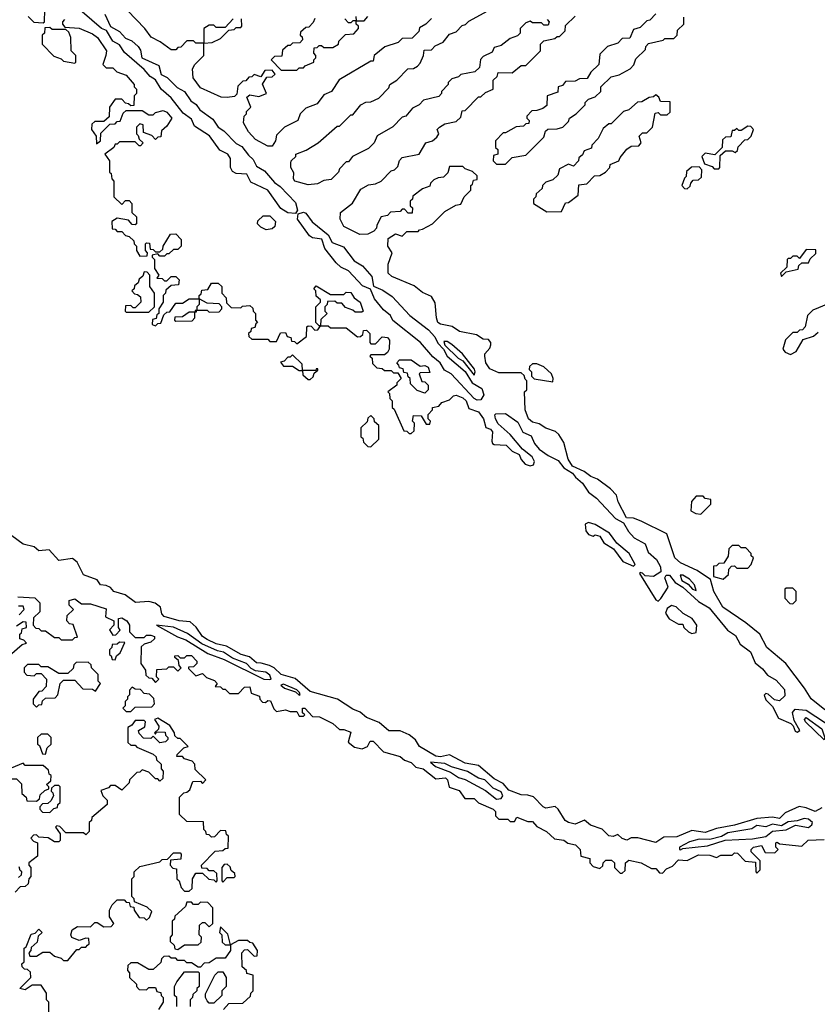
# Model space of a CAD drawing. Extents: x 2769579 to 2883812, y 684207 to 828660.
# Tile 298 of 505: x 2815720 to 2819274, y 765415 to 769804. Entities that reach past the tile are written whole.
import ezdxf

# ---------------------------------------------------------------- set-up
doc = ezdxf.new("R2010")
doc.units = 0

msp = doc.modelspace()

# ---------------------------------------------------------------- linework, layer by layer
at = {"layer": '0CON02XD'}
for points in [[(2815758.3, 769818.3), (2815783, 769793), (2815825, 769790), (2815830, 769795), (2815831.7, 769848.3)], [(2816098.8, 769828.8), (2816123.9, 769773.9), (2816165, 769751.5), (2816191.5, 769721.5), (2816220.2, 769710.2), (2816248.6, 769685), (2816258.9, 769668.9), (2816264.1, 769634.1), (2816340, 769600), (2816350.5, 769560.5), (2816376.7, 769546.7), (2816421.8, 769501.8), (2816454, 769484), (2816482.7, 769442.7), (2816506, 769426), (2816523.2, 769403.2), (2816580.5, 769360.5), (2816604.2, 769325), (2816629.1, 769309.1), (2816685, 769252.5), (2816709.6, 769239.6), (2816739.7, 769199.7), (2816760.7, 769180.7), (2816775, 769151.4), (2816810.8, 769130.8), (2816855, 769078.6), (2816880.9, 769060.9), (2816948.8, 768988.8), (2816958, 768955), (2816949.5, 768940.5), (2816915, 768943.1), (2816882.9, 768962.9), (2816825.8, 769045), (2816750, 769080), (2816732.5, 769115), (2816685, 769118.8), (2816668, 769128), (2816658.8, 769145), (2816658.6, 769185), (2816648, 769205), (2816612.5, 769222.5), (2816566.4, 769286.4), (2816499.5, 769329.5), (2816485, 769361.2), (2816448.3, 769388.3), (2816395.4, 769455.4), (2816350.8, 769495), (2816325, 769536.7), (2816301.7, 769551.7), (2816275, 769582), (2816187.4, 769657.4), (2816165, 769692.5), (2816135, 769708.8), (2816106.2, 769756.2), (2816084.4, 769764.4), (2815998.8, 769838.8)], [(2816671.7, 769808.3), (2816635, 769770), (2816595, 769770), (2816585, 769780), (2816565, 769780), (2816540, 769765), (2816540, 769700), (2816505, 769700), (2816495, 769710), (2816465, 769710), (2816438.3, 769681.7), (2816425, 769680), (2816415, 769670), (2816395, 769670), (2816346.1, 769706.1), (2816306.1, 769726.1), (2816277.5, 769765), (2816200, 769845)], [(2817555, 769810), (2817530, 769785), (2817501.7, 769768.3), (2817498.3, 769751.7), (2817468.3, 769721.7), (2817425, 769720), (2817407, 769703), (2817347, 769683), (2817300, 769645), (2817295, 769620), (2817285, 769620), (2817143.6, 769536.4), (2817110, 769485), (2817075, 769470), (2817045, 769430), (2816995, 769410), (2816970, 769385), (2816960, 769355), (2816923.3, 769336.7), (2816900, 769325), (2816865, 769290), (2816860, 769265), (2816845, 769240), (2816825, 769240), (2816770.7, 769270.7), (2816740, 769305), (2816717.5, 769345), (2816720, 769375), (2816730, 769385), (2816730, 769395), (2816750, 769415), (2816731.7, 769458.3), (2816745, 769470), (2816785, 769462.5), (2816820, 769475), (2816802.5, 769517.5), (2816821.7, 769548.3), (2816845, 769550), (2816858.3, 769561.7), (2816845, 769580), (2816811.7, 769578.3), (2816795, 769550), (2816765, 769560), (2816755, 769550), (2816741.7, 769548.3), (2816728.3, 769531.7), (2816715, 769530), (2816691.7, 769508.3), (2816688.3, 769471.7), (2816677.5, 769462.5), (2816645, 769457.5), (2816618.3, 769458.3), (2816525, 769500.8), (2816492.5, 769545), (2816490, 769585), (2816500, 769605), (2816540, 769645), (2816540, 769700), (2816577, 769703), (2816615, 769720), (2816651.7, 769758.3), (2816675, 769760), (2816685, 769770), (2816705, 769770), (2816710, 769775), (2816708.3, 769808.3)], [(2817035, 769810), (2817028.3, 769791.7), (2817008.3, 769771.7), (2816995, 769770), (2816971.7, 769748.3), (2816970, 769735), (2816978.3, 769728.3), (2816980, 769715), (2816968.3, 769701.7), (2816935, 769700), (2816925, 769690), (2816915, 769690), (2816891.7, 769668.3), (2816888.3, 769641.7), (2816855, 769640), (2816840, 769625), (2816885, 769580), (2816955, 769580)], [(2818070, 769805), (2818080, 769795), (2818075, 769780), (2818055, 769780), (2818045, 769790), (2818005, 769790), (2817995, 769797.5), (2817975, 769790), (2817950, 769765), (2817950, 769745), (2817938.3, 769731.7), (2817905, 769720), (2817865, 769690), (2817835, 769680), (2817825, 769660), (2817785, 769640), (2817773, 769627), (2817768.3, 769591.7), (2817748.3, 769571.7), (2817685, 769560), (2817675, 769550), (2817645, 769540), (2817630, 769525), (2817630, 769515), (2817600, 769485), (2817600, 769475), (2817588.3, 769461.7), (2817520, 769445), (2817500, 769425), (2817470.7, 769409.3), (2817440, 769375), (2817425, 769370), (2817383, 769327), (2817313.6, 769286.4), (2817300, 769255), (2817275, 769230), (2817202.5, 769195), (2817185, 769170), (2817175, 769170), (2817145, 769140), (2817140, 769125), (2817108.3, 769091.7), (2817075, 769087.5), (2817047, 769073), (2817005, 769067.5), (2816946.7, 769085), (2816940, 769095), (2816941.7, 769121.7), (2816927.5, 769145), (2816927.5, 769165), (2816930, 769175), (2816950, 769195), (2816950, 769205), (2816996.7, 769223.3), (2817050, 769255), (2817135, 769330), (2817145, 769330), (2817195, 769380), (2817205, 769380), (2817240, 769425), (2817263, 769437), (2817285, 769437.5), (2817320, 769455), (2817365, 769500), (2817370, 769515), (2817400, 769535), (2817450, 769585), (2817475, 769587.5), (2817493, 769597), (2817505, 769610), (2817520, 769645), (2817521.7, 769668.3), (2817555, 769670), (2817571.7, 769688.3), (2817606.4, 769703.6), (2817635, 769740), (2817665, 769750), (2817691.7, 769778.3), (2817707, 769783), (2817721.7, 769798.3), (2817806.4, 769843.6)], [(2816955, 769580), (2816965, 769590), (2816985, 769590), (2816991.7, 769598.3), (2817030, 769615), (2817030, 769625), (2817040, 769635), (2817040, 769645), (2817030, 769655), (2817031.7, 769678.3), (2817045, 769680), (2817055, 769690), (2817065, 769690), (2817075, 769680), (2817115, 769680), (2817140, 769695), (2817141.7, 769708.3), (2817171.7, 769738.3), (2817208.3, 769741.7), (2817230, 769765), (2817230, 769775), (2817220, 769785), (2817220, 769800), (2817255, 769800), (2817271.7, 769818.3)], [(2819307.7, 766727.7), (2819246.1, 766776.1), (2819216.7, 766825), (2819133.9, 766933.9), (2819050, 767005), (2819017.5, 767065), (2818956.2, 767116.2), (2818853.3, 767185), (2818812.5, 767255), (2818798.3, 767308.3), (2818738.3, 767348.3), (2818665, 767383.8), (2818640, 767405), (2818603, 767513), (2818488.8, 767568.8), (2818455, 767582), (2818424.1, 767584.1), (2818387.5, 767655), (2818380, 767685), (2818353, 767713), (2818295, 767756.7), (2818265, 767767.5), (2818235, 767790), (2818183.9, 767813.9), (2818163.3, 767845), (2818145, 767920), (2818122.5, 767955), (2818108.3, 767968.3), (2818064.1, 767984.1), (2818035, 768003.3), (2818005, 768010), (2817986.7, 768025), (2817972.5, 768065), (2817970, 768145), (2817980, 768155), (2817980, 768195), (2817971.7, 768201.7), (2817968.3, 768218.3), (2817955, 768230), (2817855, 768230), (2817815, 768247.5), (2817797.5, 768275), (2817792.5, 768305), (2817792.5, 768315), (2817815, 768340), (2817820, 768355), (2817820, 768365), (2817808.3, 768378.3), (2817785, 768380), (2817755, 768400), (2817680, 768415), (2817646.4, 768436.4), (2817595, 768446.7), (2817583.3, 768455), (2817576.7, 768475), (2817571.7, 768541.7), (2817555, 768570), (2817515, 768587.5), (2817478.3, 768618.3), (2817378.8, 768658.8), (2817362.5, 768675), (2817362.5, 768715), (2817380, 768765), (2817360, 768795), (2817361.7, 768828.3), (2817395, 768850), (2817425, 768840), (2817445, 768860), (2817495, 768860), (2817501.7, 768868.3), (2817515, 768870), (2817560, 768895), (2817615, 768950), (2817663, 768977), (2817685, 768982.5), (2817700, 769015), (2817730, 769045), (2817730, 769065), (2817738.3, 769071.7), (2817741.7, 769088.3), (2817758.3, 769091.7), (2817758.3, 769108.3), (2817738.3, 769128.3), (2817705, 769140), (2817695, 769150), (2817635, 769150), (2817628.3, 769121.7), (2817608.3, 769101.7), (2817585, 769100), (2817565, 769090), (2817550, 769075), (2817548.3, 769061.7), (2817515, 769050), (2817471.7, 769018.3), (2817470, 769005), (2817460, 768995), (2817460, 768975), (2817470, 768965), (2817468.3, 768941.7), (2817451.7, 768941.7), (2817435, 768960), (2817425, 768960), (2817415, 768950), (2817373, 768947), (2817358.3, 768931.7), (2817330, 768925), (2817311.7, 768888.3), (2817310, 768875), (2817298.3, 768861.7), (2817271.7, 768848.3), (2817235, 768847.5), (2817165, 768882.5), (2817147.5, 768915), (2817150, 768945), (2817203, 768987), (2817240.7, 769049.3), (2817275, 769067.5), (2817305, 769072.5), (2817330, 769085), (2817375, 769130), (2817390, 769135), (2817405, 769150), (2817413, 769177), (2817425, 769190), (2817500, 769205), (2817530, 769255), (2817560, 769265), (2817579.3, 769280.7), (2817587.5, 769295), (2817580, 769315), (2817590, 769325), (2817615, 769340), (2817665, 769350), (2817685, 769370), (2817691.7, 769398.3), (2817705, 769400), (2817765, 769460), (2817775, 769460), (2817795, 769480), (2817830, 769495), (2817830, 769535), (2817848.3, 769551.7), (2817851.7, 769568.3), (2817915, 769567.5), (2817955, 769600), (2817975, 769600), (2818040, 769665), (2818040, 769695), (2818055, 769710), (2818105, 769720), (2818115, 769730), (2818125, 769730), (2818150, 769755), (2818151.7, 769778.3), (2818195, 769820)], [(2817218.3, 769818.3), (2817220, 769800), (2817205, 769800), (2817195, 769790), (2817185, 769790), (2817168.3, 769808.3)], [(2818555, 769830), (2818528.3, 769801.7), (2818515, 769800), (2818485, 769770), (2818455, 769760), (2818438.3, 769721.7), (2818405, 769720), (2818385, 769700), (2818340, 769685), (2818305, 769650), (2818300, 769605), (2818265, 769570), (2818248.3, 769541.7), (2818215, 769540), (2818195, 769530), (2818151.7, 769528.3), (2818138.3, 769511.7), (2818120, 769505), (2818118.3, 769481.7), (2818070, 769465), (2818068.3, 769421.7), (2818051.7, 769408.3), (2818025, 769400), (2818001.7, 769398.3), (2817980, 769375), (2817980, 769365), (2817990, 769355), (2817988.3, 769341.7), (2817975, 769340), (2817965, 769330), (2817933, 769327), (2817885, 769300), (2817875, 769300), (2817840, 769265), (2817840, 769235), (2817850, 769225), (2817850, 769205), (2817831.7, 769198.3), (2817830, 769175), (2817845, 769160), (2817885, 769160)], [(2817885, 769160), (2817915, 769190), (2817975, 769200), (2818055, 769280), (2818063, 769307), (2818073, 769317), (2818115, 769317.5), (2818140, 769325), (2818165, 769350), (2818170, 769365), (2818200, 769385), (2818240, 769425), (2818240, 769435), (2818255, 769450), (2818285, 769460), (2818310, 769485), (2818310, 769505), (2818355, 769550), (2818391.7, 769558.3), (2818440, 769585), (2818457, 769603), (2818465, 769630), (2818508.3, 769671.7), (2818510, 769685), (2818521.7, 769698.3), (2818587, 769713), (2818595, 769720), (2818635, 769720), (2818650, 769735), (2818651.7, 769758.3), (2818680, 769785), (2818680, 769815)], [(2815965, 769610), (2815970, 769615), (2815970, 769645), (2815950, 769665), (2815947.5, 769725), (2815938.3, 769748.3), (2815925, 769760), (2815865, 769760), (2815855, 769770), (2815831.7, 769768.3), (2815830, 769745), (2815820, 769735), (2815820, 769695), (2815871.7, 769641.7), (2815905, 769630), (2815915, 769620), (2815965, 769610)], [(2815920, 769805), (2815910, 769795), (2815910, 769785), (2815921.7, 769771.7), (2815985, 769766.2), (2816045, 769741.2), (2816066.7, 769725), (2816106.7, 769665), (2816103.3, 769645), (2816090, 769605), (2816105, 769590), (2816135, 769590), (2816152.5, 769572.5), (2816195, 769557.5), (2816230, 769515), (2816230, 769505), (2816240, 769495), (2816240, 769475), (2816230, 769465), (2816228.3, 769421.7), (2816215, 769420), (2816205, 769430), (2816191.7, 769431.7), (2816175, 769450), (2816145, 769450), (2816120, 769415), (2816118.3, 769371.7), (2816095, 769350), (2816055, 769350), (2816041.7, 769338.3), (2816040, 769315), (2816060, 769285), (2816061.7, 769251.7), (2816080, 769265), (2816081.7, 769298.3), (2816121.7, 769338.3), (2816145, 769340), (2816155, 769350), (2816168.3, 769351.7), (2816181.7, 769388.3), (2816195, 769400), (2816265, 769400), (2816295, 769380), (2816315, 769380), (2816325, 769390), (2816359.3, 769399.3), (2816375, 769392.5), (2816397.5, 769365), (2816375, 769330), (2816351.7, 769308.3), (2816348.3, 769281.7), (2816335, 769280), (2816325, 769270), (2816308.3, 769288.3), (2816271.7, 769301.7), (2816270, 769335), (2816255, 769340), (2816240, 769325), (2816240, 769295), (2816248.3, 769288.3), (2816251.7, 769271.7), (2816270, 769255), (2816258.3, 769241.7), (2816251.7, 769241.7), (2816235, 769260), (2816165, 769260), (2816155, 769250), (2816145, 769250), (2816140, 769235), (2816100, 769205), (2816120, 769175), (2816120, 769125), (2816128.3, 769118.3), (2816130, 769095), (2816140, 769085), (2816140, 769015), (2816175, 768980), (2816191.7, 768998.3), (2816208.3, 768998.3), (2816220, 768985), (2816220, 768945), (2816240, 768925), (2816240, 768895), (2816235, 768890), (2816221.7, 768891.7), (2816205, 768910), (2816155, 768920), (2816130, 768905), (2816131.7, 768871.7), (2816145, 768870), (2816155, 768860), (2816175, 768860), (2816191.7, 768841.7), (2816208.3, 768838.3), (2816228.3, 768818.3), (2816230, 768805), (2816240, 768795), (2816240, 768775), (2816255, 768750), (2816288.3, 768751.7), (2816290, 768765), (2816280, 768775), (2816280, 768805), (2816285, 768810), (2816298.3, 768808.3), (2816301.7, 768781.7), (2816315, 768780), (2816325, 768770), (2816345, 768770), (2816358.3, 768781.7), (2816360, 768795), (2816391.7, 768848.3), (2816415, 768850), (2816440, 768825), (2816440, 768795), (2816425, 768780), (2816405, 768780), (2816385, 768760), (2816375, 768760), (2816365, 768750), (2816345, 768750), (2816335, 768760), (2816310, 768755), (2816310, 768745), (2816320, 768735), (2816320, 768695), (2816340, 768665), (2816331.7, 768651.7), (2816355, 768650), (2816365, 768640), (2816375, 768640), (2816395, 768660), (2816415, 768660), (2816430, 768645), (2816428.3, 768621.7), (2816395, 768620), (2816371.7, 768598.3), (2816370, 768585), (2816360, 768575), (2816360, 768545), (2816340, 768515), (2816340, 768495), (2816331.7, 768488.3), (2816328.3, 768471.7), (2816311.7, 768468.3), (2816310, 768445), (2816325, 768440), (2816335, 768450), (2816348.3, 768451.7), (2816361.7, 768488.3), (2816375, 768500), (2816388.3, 768501.7), (2816415, 768540), (2816445, 768540), (2816475, 768560), (2816520, 768560), (2816520, 768535), (2816510, 768525), (2816510, 768510), (2816501.7, 768508.3), (2816500, 768500), (2816475, 768500), (2816445, 768480), (2816411.7, 768478.3), (2816410, 768465), (2816415, 768460), (2816488.3, 768461.7), (2816500, 768475), (2816500, 768500), (2816508.3, 768501.7), (2816510, 768510), (2816555, 768510), (2816565, 768500), (2816608.3, 768501.7), (2816620, 768515), (2816620, 768525), (2816608.3, 768538.3), (2816555, 768540), (2816520, 768560), (2816520, 768575), (2816528.3, 768581.7), (2816531.7, 768598.3), (2816558.3, 768601.7), (2816575, 768630), (2816605, 768630), (2816620, 768615), (2816620, 768585), (2816640, 768565), (2816641.7, 768541.7), (2816661.7, 768521.7), (2816705, 768520), (2816713, 768527), (2816745, 768530), (2816758.3, 768518.3), (2816760, 768505), (2816770, 768495), (2816770, 768465), (2816780, 768455), (2816771.7, 768448.3), (2816768.3, 768431.7), (2816751.7, 768428.3), (2816750, 768415), (2816740, 768405), (2816741.7, 768391.7), (2816755, 768380), (2816825, 768380), (2816835, 768370), (2816865, 768370), (2816881.7, 768408.3), (2816905, 768410), (2816911.7, 768391.7), (2816928.3, 768388.3), (2816931.7, 768371.7), (2816945, 768370), (2816955, 768360), (2816998.3, 768391.7), (2817000, 768435), (2817005, 768440), (2817018.3, 768438.3), (2817035, 768420), (2817048.3, 768421.7), (2817060, 768440), (2817095, 768440), (2817105, 768430), (2817175, 768430), (2817225, 768390), (2817238.3, 768391.7), (2817248.3, 768401.7), (2817251.7, 768418.3), (2817265, 768420), (2817280, 768405), (2817280, 768365), (2817285, 768360), (2817305, 768360), (2817335, 768390), (2817358.3, 768388.3), (2817367.5, 768375), (2817366.7, 768335), (2817359.3, 768320.7), (2817345, 768310), (2817285, 768310), (2817280, 768305), (2817290, 768295), (2817291.7, 768271.7), (2817311.7, 768251.7), (2817335, 768250), (2817345, 768240), (2817375, 768240), (2817385, 768230), (2817405, 768230), (2817420, 768205), (2817400, 768185), (2817400, 768175), (2817360, 768145), (2817368.3, 768138.3), (2817370, 768115), (2817380, 768105), (2817380, 768075), (2817388.3, 768068.3), (2817431.7, 767971.7), (2817445, 767970), (2817455, 767960), (2817465, 767960), (2817478.3, 767971.7), (2817480, 768005), (2817470, 768015), (2817475, 768040), (2817508.3, 768038.3), (2817531.7, 768001.7), (2817548.3, 768001.7), (2817550, 768015), (2817540, 768025), (2817540, 768045), (2817560, 768065), (2817560, 768075), (2817588.3, 768081.7), (2817601.7, 768098.3), (2817635, 768110), (2817653, 768127), (2817665, 768130), (2817695, 768118.8), (2817708.8, 768105), (2817721.7, 768071.7), (2817765, 768056.7), (2817786.7, 768025), (2817797, 767987), (2817818.3, 767978.3), (2817827.3, 767967.3), (2817823.3, 767925), (2817827.5, 767915), (2817835, 767910), (2817887.3, 767907.3), (2817915, 767881.2), (2817946.1, 767866.1), (2817954.3, 767844.3), (2817972.9, 767822.9), (2817995, 767816.2), (2818009.5, 767820.5), (2818014, 767835), (2818004.2, 767855), (2817960.3, 767890.3), (2817905.7, 767955), (2817852.5, 768002.5), (2817840, 768025), (2817837, 768043), (2817842, 768048), (2817885, 768048.9), (2817940.4, 768010.4), (2817962, 767965), (2817998.9, 767948.9), (2818014.6, 767914.6), (2818035, 767890), (2818075, 767861.4), (2818119.6, 767839.6), (2818145, 767806.2), (2818183.4, 767783.4), (2818196, 767765), (2818228.3, 767738.3), (2818255, 767698), (2818290.9, 767670.9), (2818375, 767580), (2818411.2, 767561.2), (2818432.6, 767522.6), (2818457.8, 767495), (2818507.1, 767467.1), (2818521.2, 767431.2), (2818557.5, 767397.5), (2818575.6, 767365), (2818577, 767343), (2818545, 767322.2), (2818507.5, 767325)], [(2818068.3, 768948.3), (2818135, 768950), (2818151.7, 768988.3), (2818165, 768990), (2818208.3, 769021.7), (2818211.7, 769068.3), (2818247, 769073), (2818281.7, 769108.3), (2818305, 769110), (2818330, 769125), (2818350, 769145), (2818351.7, 769158.3), (2818390, 769175), (2818395, 769190), (2818425, 769227.5), (2818445, 769240), (2818478.3, 769241.7), (2818490, 769255), (2818480, 769285), (2818495, 769300), (2818515, 769300), (2818540, 769325), (2818551.7, 769388.3), (2818565, 769390), (2818575, 769380), (2818605, 769380), (2818618.3, 769391.7), (2818618.3, 769438.3), (2818575, 769440), (2818568.3, 769458.3), (2818555, 769470), (2818545, 769460), (2818525, 769457.5), (2818491.7, 769438.3), (2818473, 769437), (2818435, 769402.5), (2818410, 769395), (2818355, 769340), (2818345, 769340), (2818320, 769320), (2818297.5, 769275), (2818270, 769245), (2818268.3, 769231.7), (2818235, 769220), (2818228.3, 769201.7), (2818211.7, 769188.3), (2818210, 769175), (2818188.3, 769151.7), (2818165, 769160), (2818125, 769140), (2818118.3, 769111.7), (2818095, 769090), (2818065, 769080), (2818050, 769065), (2818048.3, 769051.7), (2818021.7, 769028.3), (2818020, 769015), (2818010, 769005), (2818010, 768985), (2818068.3, 768948.3)], [(2818835, 769140), (2818840, 769145), (2818841.7, 769198.3), (2818865, 769220), (2818895, 769220), (2818908.3, 769211.7), (2818918.3, 769221.7), (2818921.7, 769238.3), (2818951.7, 769268.3), (2818965, 769270), (2818980, 769285), (2818990, 769315), (2818978.3, 769328.3), (2818965, 769330), (2818935, 769310), (2818925, 769310), (2818915, 769320), (2818905, 769310), (2818895, 769310), (2818888.3, 769281.7), (2818865, 769280), (2818851.7, 769268.3), (2818850, 769235), (2818828.3, 769211.7), (2818817.5, 769202.5), (2818775, 769210), (2818760, 769195), (2818771.7, 769161.7), (2818805, 769150), (2818815, 769140), (2818835, 769140)], [(2818695, 769050), (2818708.3, 769061.7), (2818710, 769075), (2818721.7, 769088.3), (2818745, 769090), (2818758.3, 769101.7), (2818760, 769135), (2818748.3, 769148.3), (2818713, 769147), (2818691.7, 769128.3), (2818690, 769105), (2818681.7, 769098.3), (2818670, 769065), (2818681.7, 769051.7), (2818695, 769050)], [(2817758.3, 768108.3), (2817745, 768115.8), (2817642, 768225), (2817612.4, 768242.4), (2817594.2, 768275), (2817561.3, 768301.3), (2817505.9, 768365.9), (2817383.3, 768463.3), (2817372.5, 768485), (2817341.1, 768511.1), (2817300.5, 768560.5), (2817283.8, 768603.8), (2817247.3, 768617.3), (2817185, 768684.2), (2817151.7, 768701.7), (2817130.8, 768720.8), (2817080, 768785), (2817065.7, 768825.7), (2817025, 768831.4), (2817011.4, 768841.4), (2816958.6, 768915), (2816960.7, 768939.3), (2816984.4, 768945.6), (2816995, 768942.2), (2817022.7, 768902.7), (2817094, 768845), (2817111.8, 768811.8), (2817162.5, 768792.5), (2817210.1, 768730.1), (2817247.6, 768707.6), (2817289.7, 768659.7), (2817295.9, 768615.9), (2817338.1, 768598.1), (2817379.7, 768569.7), (2817458.1, 768485), (2817541.5, 768421.5), (2817570.5, 768390.5), (2817583, 768363), (2817608.8, 768335), (2817624.6, 768304.6), (2817705.3, 768235.3), (2817736.2, 768186.2), (2817780, 768160), (2817787.9, 768132.1), (2817775, 768110), (2817758.3, 768108.3)], [(2816818.3, 768868.3), (2816795, 768880), (2816780, 768895), (2816781.7, 768908.3), (2816805, 768930), (2816835, 768930), (2816860, 768905), (2816857, 768883), (2816845, 768872.5), (2816818.3, 768868.3)], [(2819115, 768660), (2819135, 768680), (2819188.3, 768691.7), (2819191.7, 768708.3), (2819205, 768720), (2819235, 768720), (2819241.7, 768738.3), (2819268.3, 768761.7), (2819268.3, 768778.3), (2819225, 768780), (2819195, 768740), (2819185, 768750), (2819165, 768750), (2819155, 768740), (2819145, 768740), (2819140, 768735), (2819138.3, 768701.7), (2819110, 768675), (2819115, 768660)], [(2816295, 768500), (2816320, 768525), (2816320, 768585), (2816300, 768615), (2816300, 768665), (2816288.3, 768678.3), (2816275, 768680), (2816268.3, 768661.7), (2816251.7, 768648.3), (2816248.3, 768631.7), (2816231.7, 768618.3), (2816230, 768605), (2816220, 768595), (2816231.7, 768581.7), (2816245, 768580), (2816258.3, 768568.3), (2816260, 768545), (2816235, 768520), (2816225, 768520), (2816215, 768530), (2816191.7, 768528.3), (2816190, 768505), (2816195, 768500), (2816295, 768500)], [(2817060, 768440), (2817055, 768440), (2817040, 768455), (2817040, 768525), (2817060, 768545), (2817060, 768555), (2817041.7, 768571.7), (2817040, 768595), (2817030, 768605), (2817041.7, 768618.3), (2817105, 768580), (2817165, 768580), (2817175, 768590), (2817195, 768587.5), (2817210, 768565), (2817237.5, 768545), (2817250, 768505), (2817245, 768500), (2817215, 768500), (2817205, 768510), (2817171.7, 768521.7), (2817155, 768540), (2817135, 768540), (2817125, 768550), (2817091.7, 768548.3), (2817090, 768535), (2817080, 768525), (2817080, 768505), (2817090, 768495), (2817061.7, 768468.3), (2817060, 768440)], [(2819323, 768537), (2819255, 768510), (2819230, 768485), (2819220, 768435), (2819208.3, 768421.7), (2819195, 768420), (2819185, 768410), (2819165, 768410), (2819133, 768377), (2819120, 768335), (2819131.7, 768321.7), (2819155, 768312.5)], [(2819155, 768312.5), (2819180, 768325), (2819211.7, 768378.3), (2819257, 768393), (2819278.3, 768411.7)], [(2817745, 768220), (2817750, 768235), (2817745.9, 768245.9), (2817692.5, 768315), (2817646.1, 768356.1), (2817625, 768370), (2817610.7, 768369.3), (2817615, 768354), (2817673.8, 768295), (2817693.9, 768283.9), (2817745, 768220)], [(2817015, 768200), (2817028.3, 768211.7), (2817031.7, 768228.3), (2817048.3, 768241.7), (2817048.3, 768248.3), (2817041.7, 768248.3), (2817040, 768240), (2816980, 768240), (2816978.3, 768268.3), (2816935, 768310), (2816925, 768300), (2816915, 768300), (2816898.3, 768281.7), (2816881.7, 768278.3), (2816895, 768260), (2816935, 768260), (2816965, 768240), (2816980, 768240), (2816981.7, 768221.7), (2817005, 768200), (2817015, 768200)], [(2817525, 768140), (2817491.7, 768151.7), (2817461.7, 768181.7), (2817460, 768205), (2817451.7, 768211.7), (2817448.3, 768228.3), (2817431.7, 768231.7), (2817428.3, 768248.3), (2817411.7, 768251.7), (2817410, 768265), (2817400, 768275), (2817411.7, 768288.3), (2817465, 768287.5), (2817505, 768260), (2817525, 768262.5), (2817540, 768255), (2817548.3, 768231.7), (2817505, 768230), (2817500, 768225), (2817511.7, 768191.7), (2817525, 768190), (2817540, 768175), (2817540, 768155), (2817525, 768140)], [(2818095, 768190), (2818097.5, 768205), (2818090, 768225), (2818055, 768257.5), (2818025, 768270), (2818005, 768270), (2817991.7, 768258.3), (2817990, 768245), (2818000, 768235), (2818000, 768215), (2818013, 768203), (2818095, 768190)], [(2817285, 767900), (2817320, 767935), (2817320, 767995), (2817301.7, 768011.7), (2817300, 768025), (2817285, 768040), (2817271.7, 768028.3), (2817268.3, 768011.7), (2817240, 767985), (2817240, 767945), (2817248.3, 767938.3), (2817251.7, 767921.7), (2817271.7, 767901.7), (2817285, 767900)], [(2818755, 767600), (2818800, 767645), (2818800, 767665), (2818775, 767670), (2818765, 767680), (2818735, 767680), (2818713, 767657), (2818710, 767615), (2818733, 767603), (2818755, 767600)], [(2818455, 767367.5), (2818462.5, 767375), (2818436.2, 767425), (2818380.6, 767470.6), (2818348.8, 767515), (2818285, 767553.8), (2818255, 767562.5), (2818240, 767555), (2818242.5, 767525), (2818255, 767510), (2818275, 767502.5), (2818285, 767507.5), (2818305, 767502.5), (2818322.3, 767472.3), (2818366, 767446), (2818408.3, 767388.3), (2818455, 767367.5)], [(2819295, 766291.2), (2819265, 766273.8), (2819225, 766291.2), (2819193.9, 766296.1), (2819131.7, 766268.3), (2819105, 766244), (2819075, 766248.8), (2819005, 766244), (2818905, 766214), (2818825, 766198.8), (2818775, 766180.8), (2818715, 766190), (2818648.3, 766161.7), (2818590, 766160), (2818555, 766136.2), (2818475, 766156.7), (2818445, 766156.7), (2818425, 766146.7), (2818404.2, 766154.2), (2818385, 766172.5), (2818365, 766163.8), (2818345, 766166.7), (2818315.8, 766195.8), (2818264.1, 766214.1), (2818236.4, 766236.4), (2818195, 766218.8), (2818165, 766226), (2818151.2, 766235), (2818120, 766285), (2818106.1, 766296.1), (2818065, 766290), (2818053.3, 766295), (2818009.5, 766339.5), (2817985, 766348), (2817955, 766348.8), (2817900.3, 766370.3), (2817875, 766400), (2817835, 766420), (2817765, 766480), (2817705, 766490), (2817635, 766526.7), (2817595, 766517.5), (2817575, 766520.8), (2817501.2, 766565), (2817484.2, 766594.2), (2817456.1, 766616.1), (2817415, 766633.8), (2817365, 766634), (2817322, 766672), (2817265, 766694.2), (2817237, 766717), (2817205, 766730), (2817135.7, 766775.7), (2817015, 766810), (2816947.3, 766867.3), (2816885.8, 766885.8), (2816854.3, 766914.3), (2816832.5, 766925), (2816796.4, 766936.4), (2816775, 766936.7), (2816744.2, 766964.2), (2816707.5, 766975), (2816640.9, 767010.9), (2816595, 767021.4), (2816555, 767041.4), (2816534, 767055), (2816505.8, 767095.8), (2816479.5, 767119.5), (2816430, 767125), (2816364.1, 767144.1), (2816353.3, 767155), (2816347.5, 767185), (2816323.3, 767203.3), (2816295, 767210), (2816236.2, 767206.2), (2816190.7, 767240.7), (2816140, 767255), (2816125, 767272.5), (2816105, 767282.5), (2816080, 767285), (2816065, 767307.5), (2816005, 767330), (2815976.1, 767386.1), (2815955, 767402.5), (2815895, 767393.3), (2815851.7, 767441.7), (2815805, 767436.7), (2815783.9, 767453.9), (2815735, 767466.7), (2815685, 767503.3)], [(2818855, 767310), (2818878.3, 767331.7), (2818880, 767355), (2818891.7, 767368.3), (2818905, 767370), (2818915, 767360), (2818965, 767360), (2818980, 767375), (2818990, 767405), (2818980, 767415), (2818980, 767425), (2818955, 767450), (2818935, 767450), (2818925, 767460), (2818895, 767460), (2818880, 767445), (2818877, 767413), (2818858.3, 767381.7), (2818835, 767380), (2818825, 767370), (2818811.7, 767368.3), (2818811.7, 767321.7), (2818855, 767310)], [(2818507.5, 767325), (2818495, 767336.7), (2818485, 767340), (2818482.5, 767335), (2818555, 767217.5), (2818565, 767212.5), (2818576.2, 767223.8), (2818610, 767275), (2818594.2, 767315.8), (2818601.4, 767328.6), (2818615, 767327.5), (2818641.2, 767295), (2818675, 767274.3), (2818745, 767210), (2818791.9, 767181.9), (2818873.5, 767083.5), (2818909.1, 767059.1), (2818930, 767020), (2818976.1, 766986.1), (2818997.4, 766937.4), (2819030.5, 766910.5), (2819051.9, 766881.9), (2819090.5, 766860.5), (2819128.1, 766818.1), (2819129.2, 766790.8), (2819105, 766767.8), (2819083, 766773), (2819055, 766797.5), (2819045, 766800), (2819037, 766793), (2819045, 766772.5), (2819075, 766742.5), (2819100.7, 766690.7), (2819156.7, 766666.7), (2819166.7, 766656.7), (2819175, 766632.5), (2819185, 766627.5), (2819196.2, 766635), (2819170.5, 766680.5), (2819164.2, 766715.8), (2819175, 766730), (2819225, 766725.6), (2819310.4, 766670.4)], [(2818735, 767260), (2818727.5, 767285), (2818705, 767310), (2818675, 767328.8), (2818662.5, 767327.5), (2818671.2, 767305), (2818698, 767288), (2818717.5, 767265), (2818735, 767260)], [(2819165, 767200), (2819180, 767215), (2819180, 767255), (2819165, 767270), (2819135, 767270), (2819130, 767265), (2819130, 767225), (2819151.7, 767201.7), (2819165, 767200)], [(2815711.7, 767231.7), (2815787, 767227), (2815810, 767205), (2815810, 767165), (2815781.7, 767138.3), (2815780, 767105), (2815791.7, 767091.7), (2815805, 767090), (2815815, 767080), (2815835, 767080), (2815875, 767050), (2815895, 767050), (2815905, 767040), (2815955, 767040), (2815965, 767050), (2815978.3, 767051.7), (2815958.3, 767108.3), (2815941.7, 767111.7), (2815930, 767125), (2815931.7, 767148.3), (2815960, 767175), (2815940, 767195), (2815940, 767215), (2815965, 767222.5), (2815995, 767200), (2816035, 767200), (2816105, 767177.5), (2816101.7, 767141.7), (2816140, 767125), (2816140, 767105), (2816120, 767085), (2816135, 767060), (2816148.3, 767061.7), (2816167, 767083), (2816160, 767095), (2816160, 767135), (2816175, 767137.5), (2816197.5, 767125), (2816210, 767105), (2816210, 767075), (2816235, 767050), (2816275, 767050), (2816285, 767060), (2816305, 767060), (2816320, 767055), (2816320, 767045), (2816305, 767030), (2816275, 767020), (2816261.7, 767008.3), (2816260, 766935), (2816280, 766905), (2816281.7, 766881.7), (2816295, 766870), (2816308.3, 766868.3), (2816325, 766850), (2816340, 766865), (2816330, 766875), (2816331.7, 766908.3), (2816375, 766910), (2816385, 766920), (2816405, 766920), (2816425, 766900), (2816440, 766915), (2816430, 766925), (2816428.3, 766948.3), (2816411.7, 766961.7), (2816411.7, 766968.3), (2816425, 766970), (2816435, 766960), (2816455, 766960), (2816465, 766970), (2816485, 766970), (2816510, 766945), (2816510, 766935), (2816495, 766920), (2816471.7, 766918.3), (2816471.7, 766911.7), (2816505, 766880), (2816535, 766890), (2816551.7, 766871.7), (2816588.3, 766858.3), (2816600, 766845), (2816591.7, 766831.7), (2816615, 766830), (2816625, 766820), (2816635, 766820), (2816655, 766800), (2816695, 766800), (2816721.7, 766828.3), (2816745, 766830), (2816751.7, 766801.7), (2816788.3, 766788.3), (2816790, 766775), (2816801.7, 766761.7), (2816815, 766760), (2816825, 766770), (2816838.3, 766768.3), (2816851.7, 766731.7), (2816865, 766720), (2816905, 766727.5), (2816925, 766720), (2816955, 766720), (2816965, 766700), (2816985, 766700), (2816990, 766705), (2816980, 766715), (2816980, 766735), (2816990, 766735), (2817025, 766697.5), (2817055.9, 766695.9), (2817115, 766666.7), (2817145, 766640), (2817165, 766640), (2817195, 766627.5), (2817183, 766583), (2817211.7, 766561.7), (2817246.4, 766553.6), (2817270, 766565), (2817281.7, 766588.3), (2817295, 766588.8), (2817341.2, 766541.2), (2817415, 766520), (2817435, 766503.3), (2817465, 766492.5), (2817485, 766472.5), (2817517.5, 766465), (2817575, 766420), (2817617.5, 766425), (2817626.7, 766415), (2817633.6, 766383.6), (2817678.3, 766368.3), (2817703, 766333), (2817745, 766332.5), (2817765, 766312.5), (2817830, 766285), (2817840, 766275), (2817840, 766255), (2817855, 766240), (2817895, 766240), (2817905, 766230), (2817925, 766230), (2817935, 766250), (2817985, 766230), (2818005, 766230), (2818025, 766207.5), (2818067.5, 766185), (2818103, 766153), (2818145, 766146.2), (2818163, 766133), (2818196.1, 766126.1), (2818217.5, 766105), (2818220, 766075), (2818260, 766065), (2818260, 766045), (2818275, 766030), (2818305, 766020), (2818318.3, 766031.7), (2818320, 766045), (2818331.7, 766058.3), (2818357, 766057), (2818370, 766045), (2818370, 766025), (2818395, 766000), (2818405, 766000), (2818418.3, 766011.7), (2818420, 766045), (2818435, 766057.5), (2818490, 766045), (2818535, 766020), (2818555, 766020), (2818571.7, 766001.7), (2818585, 766000), (2818601.7, 766018.3), (2818629.3, 766030.7), (2818655, 766058.8), (2818695, 766056.7), (2818745, 766081.2), (2818795, 766080), (2818825, 766070), (2818845, 766080), (2818895, 766080), (2818905, 766090), (2818918.3, 766088.3), (2818953, 766053), (2818998.3, 766048.3), (2819000, 766005), (2819005, 766000), (2819020, 766015), (2819020, 766055), (2818980, 766095), (2818980, 766105), (2818990, 766115), (2819025, 766122.5), (2819041.7, 766091.7), (2819085, 766090), (2819100, 766105), (2819090, 766115), (2819090, 766135), (2819095, 766137.5), (2819105, 766130), (2819205, 766120), (2819233, 766147), (2819305, 766150)], [(2815718.3, 767151.7), (2815740, 767175), (2815735, 767190), (2815715, 767190)], [(2818715, 767067.5), (2818735, 767072.5), (2818738, 767105), (2818716.2, 767135), (2818677, 767157), (2818645, 767186.2), (2818625, 767192.5), (2818605, 767180), (2818598.3, 767158.3), (2818613.6, 767133.6), (2818655, 767110), (2818675, 767110), (2818680, 767095), (2818700, 767075), (2818715, 767067.5)], [(2815675, 766970), (2815731.7, 767018.3), (2815750, 767025), (2815738.3, 767038.3), (2815720, 767045), (2815720, 767065), (2815728.3, 767071.7), (2815731.7, 767088.3), (2815750, 767095), (2815748.3, 767118.3), (2815735, 767120), (2815705, 767100)], [(2816835, 766862.5), (2816840, 766865), (2816835, 766882.5), (2816817.5, 766895), (2816771.2, 766901.2), (2816751.7, 766911.7), (2816730, 766935), (2816668.3, 766958.3), (2816627.5, 766985), (2816600.8, 766990.8), (2816532, 767022), (2816467.7, 767067.7), (2816405, 767096.2), (2816330, 767105), (2816423, 767053), (2816460, 767040), (2816558.3, 766978.3), (2816631.7, 766951.7), (2816807.5, 766865), (2816835, 766862.5)], [(2816145, 766950), (2816151.7, 766968.3), (2816168.3, 766981.7), (2816188.3, 767028.3), (2816165, 767030), (2816155, 767020), (2816131.7, 767018.3), (2816130, 767005), (2816120, 766995), (2816120, 766975), (2816128.3, 766968.3), (2816131.7, 766951.7), (2816145, 766950)], [(2815795, 766740), (2815805, 766750), (2815818.3, 766751.7), (2815821.7, 766768.3), (2815835, 766780), (2815878.3, 766781.7), (2815890, 766795), (2815900, 766845), (2815915, 766860), (2815965, 766860), (2816001.7, 766821.7), (2816045, 766820), (2816058.3, 766811.7), (2816080, 766845), (2816070, 766855), (2816070, 766885), (2816040, 766915), (2816038.3, 766928.3), (2816025, 766940), (2815971.7, 766938.3), (2815961.7, 766928.3), (2815958.3, 766911.7), (2815935, 766890), (2815895, 766890), (2815845, 766920), (2815815, 766920), (2815805, 766930), (2815755, 766930), (2815740, 766915), (2815740, 766895), (2815751.7, 766881.7), (2815785, 766880), (2815795, 766890), (2815815, 766890), (2815840, 766865), (2815838.3, 766831.7), (2815818.3, 766811.7), (2815805, 766810), (2815780, 766775), (2815780, 766755), (2815795, 766740)], [(2816215, 766720), (2816235, 766740), (2816308.3, 766741.7), (2816320, 766755), (2816318.3, 766778.3), (2816298.3, 766798.3), (2816275, 766800), (2816258.3, 766818.3), (2816235, 766820), (2816221.7, 766828.3), (2816210, 766815), (2816210, 766795), (2816200, 766785), (2816200, 766775), (2816190, 766765), (2816190, 766745), (2816180, 766735), (2816195, 766720), (2816215, 766720)], [(2816965, 766792.5), (2816970, 766795), (2816967.5, 766805), (2816955, 766816.7), (2816895, 766842.5), (2816883, 766837), (2816900, 766825), (2816948.3, 766808.3), (2816965, 766792.5)], [(2819305, 766593.3), (2819221.1, 766675), (2819217.1, 766685), (2819225, 766694.2), (2819295, 766642.5), (2819307.5, 766602.5), (2819305, 766593.3)], [(2815850, 765375), (2815850, 765425), (2815840, 765435), (2815840, 765465), (2815815, 765500), (2815775, 765500), (2815745, 765480), (2815720, 765485), (2815770, 765535), (2815768.3, 765558.3), (2815755, 765570), (2815741.7, 765571.7), (2815731.7, 765581.7), (2815730, 765595), (2815740, 765605), (2815740, 765665), (2815748.3, 765671.7), (2815771.7, 765728.3), (2815788.3, 765731.7), (2815805, 765750), (2815820, 765735), (2815801.7, 765718.3), (2815798.3, 765691.7), (2815771.7, 765668.3), (2815770, 765655), (2815760, 765645), (2815765, 765630), (2815795, 765630), (2815823, 765647), (2815855, 765647.5), (2815875, 765630), (2815905, 765620), (2815915, 765610), (2815935, 765610), (2815975, 765660), (2815985, 765660), (2815995, 765670), (2816015, 765670), (2816021.7, 765678.3), (2816030, 765685), (2816028.3, 765708.3), (2816015, 765710), (2815985, 765700), (2815953, 765713), (2815947.5, 765725), (2815953.3, 765746.7), (2815978.3, 765761.7), (2816035, 765760), (2816055, 765780), (2816065, 765780), (2816095, 765760), (2816128.3, 765761.7), (2816140, 765775), (2816120, 765805), (2816120, 765835), (2816131.7, 765858.3), (2816155, 765880), (2816185, 765880), (2816195, 765870), (2816208.3, 765868.3), (2816211.7, 765851.7), (2816228.3, 765848.3), (2816230, 765835), (2816251.7, 765801.7), (2816275, 765800), (2816285, 765790), (2816298.3, 765801.7), (2816308.3, 765828.3), (2816288.3, 765848.3), (2816231.7, 765871.7), (2816230, 765885), (2816220, 765895), (2816220, 765975), (2816230, 765985), (2816230, 766005), (2816255, 766030), (2816345, 766050), (2816355, 766060), (2816378.3, 766061.7), (2816405, 766090), (2816435, 766090), (2816440, 766085), (2816438.3, 766061.7), (2816391.7, 766058.3), (2816390, 766035), (2816401.7, 766021.7), (2816418.3, 766018.3), (2816420, 765975), (2816430, 765965), (2816440, 765935), (2816455, 765920), (2816475, 765920), (2816488.3, 765931.7), (2816490, 765975), (2816505, 766000), (2816535, 766000), (2816563, 765973), (2816585, 765970), (2816595, 765960), (2816600, 765965), (2816598.3, 765998.3), (2816585, 766010), (2816565, 766010), (2816555, 766020), (2816531.7, 766021.7), (2816530, 766035), (2816591.7, 766098.3), (2816625, 766100), (2816635, 766110), (2816648.3, 766111.7), (2816650, 766165), (2816641.7, 766171.7), (2816638.3, 766188.3), (2816615, 766190), (2816588.3, 766161.7), (2816575, 766160), (2816565, 766170), (2816551.7, 766171.7), (2816550, 766185), (2816540, 766195), (2816538.3, 766228.3), (2816465, 766230), (2816431.7, 766261.7), (2816431.7, 766338.3), (2816451.7, 766358.3), (2816465, 766360), (2816478.3, 766371.7), (2816491.7, 766408.3), (2816525, 766410), (2816535, 766400), (2816550, 766415), (2816501.7, 766461.7), (2816500, 766485), (2816488.3, 766498.3), (2816455, 766510), (2816445, 766520), (2816420, 766520), (2816421.7, 766528.3), (2816451.7, 766558.3), (2816470, 766565), (2816435, 766600), (2816425, 766600), (2816411.7, 766611.7), (2816410, 766625), (2816388.3, 766658.3), (2816335, 766690), (2816320, 766685), (2816340, 766655), (2816338.3, 766641.7), (2816320, 766625), (2816325, 766620), (2816330, 766630), (2816368.3, 766628.3), (2816370, 766615), (2816380, 766605), (2816380, 766595), (2816370, 766585), (2816345, 766580), (2816315, 766610), (2816305, 766600), (2816271.7, 766601.7), (2816251.7, 766621.7), (2816250, 766635), (2816278.3, 766651.7), (2816280, 766675), (2816275, 766680), (2816235, 766680), (2816220, 766660), (2816201.7, 766648.3), (2816201.7, 766581.7), (2816215, 766570), (2816235, 766570), (2816241.7, 766561.7), (2816315, 766530), (2816328.3, 766518.3), (2816330, 766505), (2816350, 766485), (2816350, 766465), (2816360, 766455), (2816358.3, 766421.7), (2816345, 766410), (2816335, 766420), (2816325, 766420), (2816295, 766450), (2816265, 766460), (2816255, 766450), (2816241.7, 766448.3), (2816210, 766415), (2816208.3, 766401.7), (2816175, 766370), (2816145, 766390), (2816125, 766390), (2816115, 766380), (2816081.7, 766368.3), (2816090, 766345), (2816110, 766325), (2816110, 766305), (2816041.7, 766248.3), (2816040, 766235), (2816030, 766225), (2816030, 766185), (2816015, 766170), (2816005, 766180), (2815925, 766180), (2815898.3, 766208.3), (2815885, 766210), (2815880, 766205), (2815900, 766175), (2815900, 766145), (2815895, 766140), (2815875, 766140), (2815847, 766157), (2815805, 766160), (2815795, 766170), (2815781.7, 766168.3), (2815770, 766155), (2815781.7, 766141.7), (2815800, 766135), (2815800, 766075), (2815760, 766045), (2815760, 766035), (2815770, 766025), (2815770, 765985), (2815760, 765975), (2815758.3, 765951.7), (2815745, 765940), (2815721.7, 765938.3), (2815700, 765915)], [(2815835, 766530), (2815841.7, 766558.3), (2815860, 766575), (2815860, 766605), (2815845, 766620), (2815815, 766620), (2815800, 766605), (2815800, 766575), (2815808.3, 766568.3), (2815821.7, 766531.7), (2815835, 766530)], [(2815795, 766320), (2815808.3, 766331.7), (2815811.7, 766348.3), (2815831.7, 766368.3), (2815850, 766375), (2815850, 766385), (2815840, 766395), (2815858.3, 766411.7), (2815860, 766435), (2815851.7, 766441.7), (2815848.3, 766458.3), (2815825, 766480), (2815745, 766480), (2815735, 766490), (2815681.7, 766468.3), (2815661.7, 766448.3), (2815661.7, 766431.7), (2815675, 766420), (2815705, 766420), (2815728.3, 766398.3), (2815730, 766355), (2815748.3, 766338.3), (2815751.7, 766321.7), (2815795, 766320)], [(2817845, 766330), (2817865, 766332.5), (2817872.5, 766345), (2817865, 766362.5), (2817829.2, 766379.2), (2817793.3, 766415), (2817765, 766423.3), (2817715, 766453.3), (2817643.8, 766473.8), (2817615, 766488.8), (2817550, 766495), (2817572.5, 766475), (2817640, 766450), (2817675, 766426.7), (2817705, 766416.7), (2817795, 766368.8), (2817845, 766330)], [(2815855, 766270), (2815871.7, 766288.3), (2815888.3, 766291.7), (2815890, 766305), (2815900, 766315), (2815900, 766385), (2815895, 766390), (2815875, 766390), (2815861.7, 766378.3), (2815860, 766365), (2815868.3, 766358.3), (2815870, 766345), (2815858.3, 766321.7), (2815845, 766310), (2815821.7, 766308.3), (2815810, 766295), (2815810, 766285), (2815821.7, 766271.7), (2815855, 766270)], [(2818665, 766103.8), (2818675, 766110), (2818785, 766121.2), (2818863.3, 766146.7), (2818985, 766152), (2819045, 766163.8), (2819073.8, 766186.2), (2819135, 766193.3), (2819177, 766213), (2819235, 766203.3), (2819250, 766215), (2819252.5, 766225), (2819235, 766240), (2819215, 766243.3), (2819185, 766232.5), (2819145, 766228.8), (2819115, 766210), (2819075, 766217.5), (2819045, 766206.2), (2819005, 766212), (2818982.9, 766197.1), (2818875, 766179.2), (2818847, 766163), (2818795, 766150), (2818748.3, 766151.7), (2818705, 766140), (2818660, 766115), (2818660, 766105), (2818665, 766103.8)], [(2816625, 765960), (2816645, 765980), (2816675, 765980), (2816680, 765985), (2816678.3, 765998.3), (2816661.7, 766011.7), (2816658.3, 766028.3), (2816645, 766040), (2816631.7, 766038.3), (2816620, 766025), (2816620, 765965), (2816625, 765960)], [(2815715, 765980), (2815728.3, 765991.7), (2815730, 766005), (2815721.7, 766011.7), (2815718.3, 766028.3)], [(2816425, 765660), (2816455, 765680), (2816515, 765680), (2816528.3, 765691.7), (2816530, 765715), (2816520, 765725), (2816521.7, 765768.3), (2816535, 765780), (2816545, 765780), (2816565, 765760), (2816580, 765775), (2816580, 765845), (2816558.3, 765868.3), (2816525, 765870), (2816515, 765860), (2816495, 765860), (2816485, 765870), (2816465, 765870), (2816458.3, 765851.7), (2816411.7, 765808.3), (2816410, 765795), (2816400, 765785), (2816400, 765725), (2816390, 765715), (2816390, 765695), (2816408.3, 765678.3), (2816411.7, 765661.7), (2816425, 765660)], [(2816628.3, 765391.7), (2816651.7, 765418.3), (2816715, 765420), (2816748.3, 765451.7), (2816750, 765465), (2816760, 765475), (2816760, 765545), (2816731.7, 765551.7), (2816730, 765565), (2816711.7, 765581.7), (2816710, 765645), (2816721.7, 765658.3), (2816735, 765660), (2816765, 765630), (2816778.3, 765631.7), (2816780, 765655), (2816758.3, 765688.3), (2816745, 765690), (2816735, 765700), (2816695, 765700), (2816660, 765680), (2816647, 765727), (2816615, 765760), (2816610, 765735), (2816620, 765725), (2816621.7, 765691.7), (2816635, 765680), (2816660, 765680), (2816660, 765655), (2816635, 765620), (2816595, 765620), (2816565, 765600), (2816541.7, 765598.3), (2816525, 765580), (2816515, 765580), (2816485, 765600), (2816465, 765600), (2816455, 765610), (2816425, 765610), (2816415, 765620), (2816395, 765620), (2816385, 765630), (2816361.7, 765628.3), (2816351.7, 765618.3), (2816348.3, 765601.7), (2816315, 765570), (2816295, 765570), (2816245, 765600), (2816215, 765600), (2816201.7, 765588.3), (2816200, 765565), (2816210, 765555), (2816210, 765535), (2816240, 765505), (2816240, 765495), (2816251.7, 765481.7), (2816285, 765480), (2816295, 765490), (2816325, 765490), (2816331.7, 765471.7), (2816348.3, 765468.3), (2816350, 765455), (2816360, 765445), (2816360, 765425), (2816338.3, 765391.7)], [(2816420, 765405), (2816420, 765445), (2816410, 765455), (2816410, 765495), (2816420, 765515), (2816455, 765560), (2816515, 765560), (2816520, 765555), (2816520, 765495), (2816510, 765485), (2816510, 765475), (2816491.7, 765458.3), (2816490, 765445), (2816480, 765435), (2816480, 765405)], [(2816585, 765420), (2816565, 765420), (2816555, 765430), (2816547.5, 765445), (2816548.3, 765461.7), (2816590, 765545), (2816605, 765560), (2816625, 765560), (2816640, 765535), (2816640, 765495), (2816620, 765475), (2816620, 765455), (2816585, 765420)]]:
    msp.add_lwpolyline(points, dxfattribs=at)

doc.saveas('drawing.dxf')
